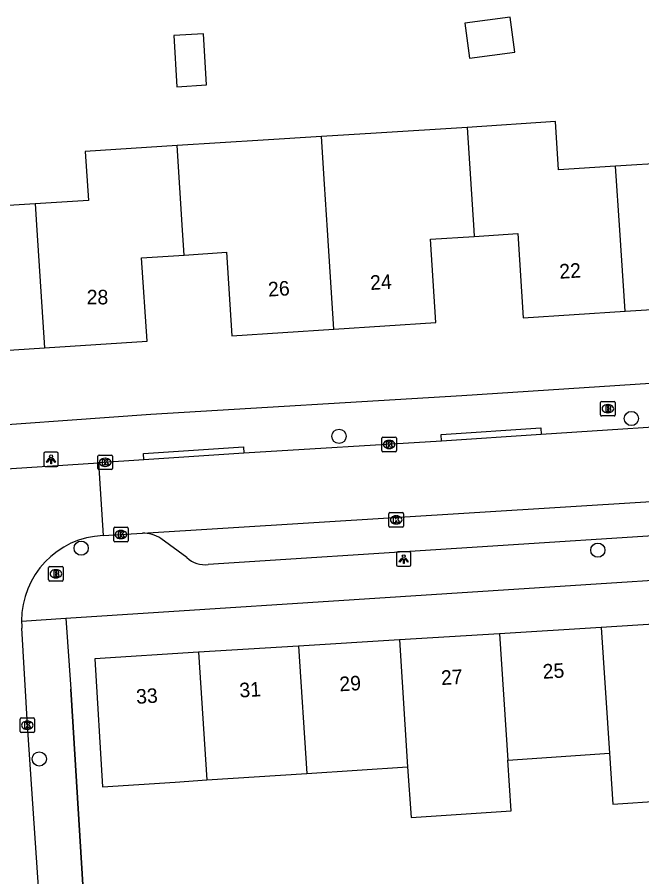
# Model space of a CAD drawing. Extents: x 159689 to 160786, y 387323 to 388339.
# Drawn here: x 160224.8 to 160267.8, y 388205.5 to 388264.7 of the extents above; entities that cross this region are included whole.
import ezdxf

# ---------------------------------------------------------------- set-up
doc = ezdxf.new("R2010")
doc.units = 0
for name, color, linetype in [('IMGEO_Boom', 7, 'Continuous'), ('IMGEO_Brandkraan', 7, 'Continuous'), ('IMGEO_Hek', 7, 'Continuous'), ('IMGEO_Kolk', 7, 'Continuous'), ('IMGEO_Lichtpunt', 7, 'Continuous'), ('IMGEO_Pand', 7, 'Continuous'), ('IMGEO_Pand_nummerreeks', 7, 'Continuous'), ('IMGEO_Rijbaan_lokaal_open', 7, 'Continuous'), ('IMGEO_Voetpad_open', 7, 'Continuous')]:
    doc.layers.add(name, color=color, linetype=linetype)

msp = doc.modelspace()

# ---------------------------------------------------------------- linework, layer by layer
at = {"layer": 'IMGEO_Boom'}
for centre in [(160267.095, 388237.055), (160246.981, 388235.827), (160229.243, 388228.137), (160264.782, 388227.999), (160226.361, 388213.64)]:
    msp.add_circle(centre, 0.489, dxfattribs=at)
at = {"layer": 'IMGEO_Brandkraan'}
for p, q in [((160264.976, 388237.299), (160264.976, 388238.151)), ((160265.051, 388238.225), (160265.903, 388238.225)), ((160265.977, 388238.151), (160265.977, 388237.299)), ((160265.464, 388238.005), (160265.489, 388238.005)), ((160265.903, 388237.225), (160265.051, 388237.225)), ((160265.487, 388237.445), (160265.462, 388237.445)), ((160227.084, 388226.875), (160227.936, 388226.875)), ((160227.009, 388225.949), (160227.009, 388226.801)), ((160227.497, 388226.655), (160227.522, 388226.655)), ((160228.01, 388226.801), (160228.01, 388225.949)), ((160227.936, 388225.875), (160227.084, 388225.875)), ((160227.52, 388226.095), (160227.495, 388226.095))]:
    msp.add_line(p, q, dxfattribs=at)
for points in [[(160264.976, 388237.299), (160264.976, 388238.151)], [(160265.051, 388238.225), (160265.903, 388238.225)], [(160265.977, 388238.151), (160265.977, 388237.299)], [(160265.324, 388237.925), (160265.324, 388237.525), (160265.537, 388237.525)], [(160265.555, 388237.925), (160265.324, 388237.925)], [(160265.503, 388237.844), (160265.449, 388237.844), (160265.449, 388237.768)], [(160265.449, 388237.768), (160265.502, 388237.768)], [(160265.511, 388237.692), (160265.449, 388237.692), (160265.449, 388237.611)], [(160265.449, 388237.611), (160265.511, 388237.611)], [(160265.903, 388237.225), (160265.051, 388237.225)], [(160227.084, 388226.875), (160227.936, 388226.875)], [(160227.009, 388225.949), (160227.009, 388226.801)], [(160227.357, 388226.575), (160227.357, 388226.175), (160227.57, 388226.175)], [(160227.588, 388226.575), (160227.357, 388226.575)], [(160227.536, 388226.494), (160227.482, 388226.494), (160227.482, 388226.418)], [(160227.482, 388226.418), (160227.535, 388226.418)], [(160227.544, 388226.342), (160227.482, 388226.342), (160227.482, 388226.261)], [(160228.01, 388226.801), (160228.01, 388225.949)], [(160227.936, 388225.875), (160227.084, 388225.875)], [(160227.482, 388226.261), (160227.544, 388226.261)]]:
    msp.add_lwpolyline(points, dxfattribs=at)
for centre, radius, start, end in [((160265.053, 388238.149), 0.0765, 91.55205, 178.44795), ((160265.053, 388238.149), 0.0765, 91.55205, 178.44795), ((160265.901, 388238.149), 0.0765, 1.55205, 88.44795), ((160265.901, 388238.149), 0.0765, 1.55205, 88.44795), ((160265.504, 388237.806), 0.0379, 267.82845, 90.93552), ((160265.512, 388237.651), 0.0404, 269.87594, 90.50774), ((160265.543, 388237.776), 0.251, 268.66757, 293.53466), ((160265.559, 388237.78), 0.145, 59.4692, 91.53667), ((160265.584, 388237.827), 0.0922, 285.51372, 58.15012), ((160265.589, 388237.635), 0.105, 301.31148, 78.98903), ((160265.053, 388237.301), 0.0765, 181.55205, 268.44795), ((160265.053, 388237.301), 0.0765, 181.55205, 268.44795), ((160265.901, 388237.301), 0.0765, 271.55205, 358.44795), ((160265.901, 388237.301), 0.0765, 271.55205, 358.44795), ((160227.086, 388226.799), 0.0765, 91.55205, 178.44795), ((160227.086, 388226.799), 0.0765, 91.55205, 178.44795), ((160227.934, 388226.799), 0.0765, 1.55205, 88.44795), ((160227.934, 388226.799), 0.0765, 1.55205, 88.44795), ((160227.537, 388226.456), 0.0379, 267.82845, 90.93552), ((160227.545, 388226.301), 0.0404, 269.87594, 90.50774), ((160227.592, 388226.43), 0.145, 59.4692, 91.53667), ((160227.617, 388226.477), 0.0922, 285.51372, 58.15012), ((160227.622, 388226.285), 0.105, 301.31148, 78.98903), ((160227.086, 388225.951), 0.0765, 181.55205, 268.44795), ((160227.086, 388225.951), 0.0765, 181.55205, 268.44795), ((160227.576, 388226.426), 0.251, 268.66757, 293.53466), ((160227.934, 388225.951), 0.0765, 271.55205, 358.44795), ((160227.934, 388225.951), 0.0765, 271.55205, 358.44795)]:
    msp.add_arc(centre, radius, start, end, dxfattribs=at)
for centre, major_axis, ratio, start_param, end_param in [((160265.463, 388237.725), (-0.387, 0.002), 0.722429, 4.712389, 7.853982), ((160265.488, 388237.725), (-0.39, 0.002), 0.717154, 1.570796, 4.712389), ((160227.496, 388226.375), (-0.387, 0.002), 0.722429, 4.712389, 7.853982), ((160227.521, 388226.375), (-0.39, 0.002), 0.717154, 1.570796, 4.712389)]:
    msp.add_ellipse(centre, major_axis=major_axis, ratio=ratio, start_param=start_param, end_param=end_param, dxfattribs=at)
at = {"layer": 'IMGEO_Hek'}
msp.add_lwpolyline([(160229.54, 388201.994), (160228.533, 388218.429)], dxfattribs=at)
at = {"layer": 'IMGEO_Kolk'}
for p, q in [((160250.002, 388235.769), (160250.854, 388235.769)), ((160249.927, 388234.843), (160249.927, 388235.695)), ((160250.415, 388235.549), (160250.44, 388235.549)), ((160250.928, 388235.695), (160250.928, 388234.843)), ((160250.854, 388234.769), (160250.002, 388234.769)), ((160250.438, 388234.989), (160250.413, 388234.989)), ((160230.398, 388233.612), (160230.398, 388234.464)), ((160230.473, 388234.538), (160231.325, 388234.538)), ((160230.886, 388234.318), (160230.911, 388234.318)), ((160231.399, 388234.464), (160231.399, 388233.612)), ((160231.325, 388233.538), (160230.473, 388233.538)), ((160230.909, 388233.758), (160230.884, 388233.758)), ((160250.412, 388229.655), (160250.412, 388230.507)), ((160250.487, 388230.581), (160251.339, 388230.581)), ((160251.413, 388230.507), (160251.413, 388229.655)), ((160250.9, 388230.361), (160250.925, 388230.361)), ((160231.482, 388228.646), (160231.482, 388229.498)), ((160231.557, 388229.572), (160232.409, 388229.572)), ((160231.97, 388229.352), (160231.995, 388229.352)), ((160232.483, 388229.498), (160232.483, 388228.646)), ((160251.339, 388229.581), (160250.487, 388229.581)), ((160250.923, 388229.801), (160250.898, 388229.801)), ((160231.993, 388228.792), (160231.968, 388228.792)), ((160232.409, 388228.572), (160231.557, 388228.572)), ((160225.041, 388215.534), (160225.041, 388216.386)), ((160225.116, 388216.46), (160225.968, 388216.46)), ((160225.529, 388216.24), (160225.554, 388216.24)), ((160226.042, 388216.386), (160226.042, 388215.534)), ((160225.552, 388215.68), (160225.527, 388215.68)), ((160225.968, 388215.46), (160225.116, 388215.46))]:
    msp.add_line(p, q, dxfattribs=at)
for points in [[(160250.002, 388235.769), (160250.854, 388235.769)], [(160249.927, 388234.843), (160249.927, 388235.695)], [(160250.248, 388235.469), (160250.371, 388235.469), (160250.371, 388235.318), (160250.501, 388235.469), (160250.665, 388235.469), (160250.519, 388235.318), (160250.672, 388235.069), (160250.52, 388235.069), (160250.435, 388235.233), (160250.371, 388235.166), (160250.371, 388235.069), (160250.248, 388235.069), (160250.248, 388235.469)], [(160250.928, 388235.695), (160250.928, 388234.843)], [(160250.854, 388234.769), (160250.002, 388234.769)], [(160230.398, 388233.612), (160230.398, 388234.464)], [(160230.473, 388234.538), (160231.325, 388234.538)], [(160230.719, 388234.238), (160230.842, 388234.238), (160230.842, 388234.087), (160230.972, 388234.238), (160231.136, 388234.238), (160230.99, 388234.087), (160231.143, 388233.838), (160230.991, 388233.838), (160230.906, 388234.002), (160230.842, 388233.935), (160230.842, 388233.838), (160230.719, 388233.838), (160230.719, 388234.238)], [(160231.399, 388234.464), (160231.399, 388233.612)], [(160231.325, 388233.538), (160230.473, 388233.538)], [(160250.412, 388229.655), (160250.412, 388230.507)], [(160250.487, 388230.581), (160251.339, 388230.581)], [(160251.413, 388230.507), (160251.413, 388229.655)], [(160250.733, 388230.281), (160250.856, 388230.281), (160250.856, 388230.13), (160250.986, 388230.281), (160251.15, 388230.281), (160251.004, 388230.13), (160251.157, 388229.881), (160251.005, 388229.881), (160250.92, 388230.045), (160250.856, 388229.978), (160250.856, 388229.881), (160250.733, 388229.881), (160250.733, 388230.281)], [(160231.482, 388228.646), (160231.482, 388229.498)], [(160231.557, 388229.572), (160232.409, 388229.572)], [(160231.803, 388229.272), (160231.926, 388229.272), (160231.926, 388229.121), (160232.056, 388229.272), (160232.22, 388229.272), (160232.074, 388229.121), (160232.227, 388228.872), (160232.075, 388228.872), (160231.99, 388229.036), (160231.926, 388228.969), (160231.926, 388228.872), (160231.803, 388228.872), (160231.803, 388229.272)], [(160232.483, 388229.498), (160232.483, 388228.646)], [(160251.339, 388229.581), (160250.487, 388229.581)], [(160232.409, 388228.572), (160231.557, 388228.572)], [(160225.041, 388215.534), (160225.041, 388216.386)], [(160225.116, 388216.46), (160225.968, 388216.46)], [(160226.042, 388216.386), (160226.042, 388215.534)], [(160225.362, 388216.16), (160225.485, 388216.16), (160225.485, 388216.009), (160225.615, 388216.16), (160225.779, 388216.16), (160225.633, 388216.009), (160225.786, 388215.76), (160225.634, 388215.76), (160225.549, 388215.924), (160225.485, 388215.857), (160225.485, 388215.76), (160225.362, 388215.76), (160225.362, 388216.16)], [(160225.968, 388215.46), (160225.116, 388215.46)]]:
    msp.add_lwpolyline(points, dxfattribs=at)
for centre, start, end in [((160250.004, 388235.693), 91.55205, 178.44795), ((160250.004, 388235.693), 91.55205, 178.44795), ((160250.852, 388235.693), 1.55205, 88.44795), ((160250.852, 388235.693), 1.55205, 88.44795), ((160250.004, 388234.845), 181.55205, 268.44795), ((160250.004, 388234.845), 181.55205, 268.44795), ((160250.852, 388234.845), 271.55205, 358.44795), ((160250.852, 388234.845), 271.55205, 358.44795), ((160230.475, 388234.462), 91.55205, 178.44795), ((160230.475, 388234.462), 91.55205, 178.44795), ((160231.323, 388234.462), 1.55205, 88.44795), ((160231.323, 388234.462), 1.55205, 88.44795), ((160230.475, 388233.614), 181.55205, 268.44795), ((160230.475, 388233.614), 181.55205, 268.44795), ((160231.323, 388233.614), 271.55205, 358.44795), ((160231.323, 388233.614), 271.55205, 358.44795), ((160250.489, 388230.505), 91.55205, 178.44795), ((160250.489, 388230.505), 91.55205, 178.44795), ((160251.337, 388230.505), 1.55205, 88.44795), ((160251.337, 388230.505), 1.55205, 88.44795), ((160231.559, 388229.496), 91.55205, 178.44795), ((160231.559, 388229.496), 91.55205, 178.44795), ((160232.407, 388229.496), 1.55205, 88.44795), ((160232.407, 388229.496), 1.55205, 88.44795), ((160250.489, 388229.657), 181.55205, 268.44795), ((160250.489, 388229.657), 181.55205, 268.44795), ((160251.337, 388229.657), 271.55205, 358.44795), ((160251.337, 388229.657), 271.55205, 358.44795), ((160231.559, 388228.648), 181.55205, 268.44795), ((160231.559, 388228.648), 181.55205, 268.44795), ((160232.407, 388228.648), 271.55205, 358.44795), ((160232.407, 388228.648), 271.55205, 358.44795), ((160225.118, 388216.384), 91.55205, 178.44795), ((160225.118, 388216.384), 91.55205, 178.44795), ((160225.966, 388216.384), 1.55205, 88.44795), ((160225.966, 388216.384), 1.55205, 88.44795), ((160225.118, 388215.536), 181.55205, 268.44795), ((160225.118, 388215.536), 181.55205, 268.44795), ((160225.966, 388215.536), 271.55205, 358.44795), ((160225.966, 388215.536), 271.55205, 358.44795)]:
    msp.add_arc(centre, 0.0765, start, end, dxfattribs=at)
for centre, major_axis, ratio, start_param, end_param in [((160250.414, 388235.269), (-0.387, 0.002), 0.722429, 4.712389, 7.853982), ((160250.439, 388235.269), (-0.39, 0.002), 0.717154, 1.570796, 4.712389), ((160230.885, 388234.038), (-0.387, 0.002), 0.722429, 4.712389, 7.853982), ((160230.91, 388234.038), (-0.39, 0.002), 0.717154, 1.570796, 4.712389), ((160250.899, 388230.081), (-0.387, 0.002), 0.722429, 4.712389, 7.853982), ((160250.924, 388230.081), (-0.39, 0.002), 0.717154, 1.570796, 4.712389), ((160231.969, 388229.072), (-0.387, 0.002), 0.722429, 4.712389, 7.853982), ((160231.994, 388229.072), (-0.39, 0.002), 0.717154, 1.570796, 4.712389), ((160225.528, 388215.96), (-0.387, 0.002), 0.722429, 4.712389, 7.853982), ((160225.553, 388215.96), (-0.39, 0.002), 0.717154, 1.570796, 4.712389)]:
    msp.add_ellipse(centre, major_axis=major_axis, ratio=ratio, start_param=start_param, end_param=end_param, dxfattribs=at)
at = {"layer": 'IMGEO_Lichtpunt'}
for p, q in [((160226.675, 388234.652), (160226.675, 388233.845)), ((160226.675, 388234.652), (160226.675, 388233.845)), ((160227.577, 388234.747), (160226.769, 388234.747)), ((160227.577, 388234.747), (160226.769, 388234.747)), ((160227.671, 388233.845), (160227.671, 388234.652)), ((160227.671, 388233.845), (160227.671, 388234.652)), ((160226.769, 388233.751), (160227.577, 388233.751)), ((160226.769, 388233.751), (160227.577, 388233.751)), ((160250.935, 388227.789), (160250.935, 388226.982)), ((160250.935, 388227.789), (160250.935, 388226.982)), ((160251.837, 388227.884), (160251.029, 388227.884)), ((160251.837, 388227.884), (160251.029, 388227.884)), ((160251.931, 388226.982), (160251.931, 388227.789)), ((160251.931, 388226.982), (160251.931, 388227.789)), ((160251.029, 388226.888), (160251.837, 388226.888)), ((160251.029, 388226.888), (160251.837, 388226.888))]:
    msp.add_line(p, q, dxfattribs=at)
for points in [[(160227.049, 388234.316), (160227.088, 388234.288), (160226.9, 388234.026), (160226.862, 388234.053), (160227.049, 388234.316)], [(160227.151, 388234.268), (160227.198, 388234.268), (160227.198, 388233.946), (160227.151, 388233.946), (160227.151, 388234.268)], [(160227.261, 388234.288), (160227.299, 388234.315), (160227.486, 388234.053), (160227.447, 388234.025), (160227.261, 388234.288)], [(160251.309, 388227.453), (160251.348, 388227.425), (160251.16, 388227.163), (160251.122, 388227.19), (160251.309, 388227.453)], [(160251.521, 388227.425), (160251.559, 388227.452), (160251.746, 388227.19), (160251.707, 388227.162), (160251.521, 388227.425)], [(160251.411, 388227.405), (160251.458, 388227.405), (160251.458, 388227.083), (160251.411, 388227.083), (160251.411, 388227.405)]]:
    msp.add_lwpolyline(points, dxfattribs=at)
for centre in [(160227.174, 388234.45), (160251.434, 388227.587)]:
    msp.add_circle(centre, 0.0994, dxfattribs=at)
for centre, start, end in [((160226.769, 388234.652), 90, 180), ((160226.769, 388234.652), 90, 180), ((160227.577, 388234.652), 0, 90), ((160227.577, 388234.652), 0, 90), ((160226.769, 388233.845), 180, 270), ((160226.769, 388233.845), 180, 270), ((160227.577, 388233.845), 270, 0), ((160227.577, 388233.845), 270, 360), ((160251.029, 388227.789), 90, 180), ((160251.029, 388227.789), 90, 180), ((160251.837, 388227.789), 0, 90), ((160251.837, 388227.789), 0, 90), ((160251.029, 388226.982), 180, 270), ((160251.029, 388226.982), 180, 270), ((160251.837, 388226.982), 270, 0), ((160251.837, 388226.982), 270, 360)]:
    msp.add_arc(centre, 0.0946, start, end, dxfattribs=at)
at = {"layer": 'IMGEO_Pand'}
for points in [[(160255.633, 388264.228), (160255.956, 388261.833), (160259.08, 388262.255), (160258.757, 388264.65), (160255.633, 388264.228)], [(160235.608, 388263.381), (160235.835, 388259.861), (160237.876, 388259.992), (160237.65, 388263.513), (160235.608, 388263.381)], [(160275.769, 388258.446), (160269.479, 388258.04), (160269.698, 388254.637), (160266.01, 388254.399)], [(160255.793, 388257.074), (160249.525, 388256.67), (160245.78, 388256.445)], [(160266.01, 388254.399), (160262.077, 388254.145), (160261.862, 388257.466), (160255.793, 388257.074)], [(160255.793, 388257.074), (160256.252, 388250), (160256.28, 388249.574)], [(160245.78, 388256.445), (160241.768, 388256.203), (160235.838, 388255.821)], [(160246.628, 388243.198), (160246.189, 388250), (160245.985, 388253.156), (160245.78, 388256.445)], [(160235.838, 388255.821), (160229.526, 388255.414), (160229.743, 388252.048), (160226.077, 388251.812)], [(160236.322, 388248.294), (160236.212, 388250), (160235.838, 388255.821)], [(160226.077, 388251.812), (160222.052, 388251.552), (160221.833, 388254.937), (160215.841, 388254.55)], [(160266.655, 388244.423), (160266.295, 388250), (160266.01, 388254.399)], [(160226.077, 388251.812), (160226.194, 388250), (160226.715, 388241.914)], [(160266.655, 388244.423), (160273.657, 388244.875), (160273.326, 388250), (160273.286, 388250.626), (160276.262, 388250.818)], [(160246.628, 388243.198), (160253.647, 388243.651), (160253.278, 388249.38), (160256.28, 388249.574)], [(160256.28, 388249.574), (160259.28, 388249.768), (160259.654, 388243.972), (160266.655, 388244.423)], [(160226.715, 388241.914), (160233.775, 388242.369), (160233.405, 388248.106), (160236.322, 388248.294)], [(160236.322, 388248.294), (160239.24, 388248.482), (160239.61, 388242.745), (160246.628, 388243.198)], [(160216.325, 388247.001), (160219.287, 388247.192), (160219.657, 388241.459), (160226.715, 388241.914)], [(160271.865, 388223.104), (160265.017, 388222.682)], [(160258.027, 388222.251), (160251.133, 388221.826)], [(160265.017, 388222.682), (160258.027, 388222.251)], [(160258.027, 388222.251), (160258.595, 388213.563)], [(160265.017, 388222.682), (160265.585, 388214.026)], [(160251.133, 388221.826), (160244.194, 388221.398)], [(160251.133, 388221.826), (160251.703, 388213.107)], [(160237.326, 388220.974), (160230.182, 388220.534), (160230.712, 388211.718), (160235.702, 388212.048), (160237.9, 388212.193)], [(160244.194, 388221.398), (160237.326, 388220.974)], [(160237.326, 388220.974), (160237.9, 388212.193)], [(160244.194, 388221.398), (160244.767, 388212.648)], [(160265.585, 388214.026), (160265.816, 388210.534), (160272.66, 388210.987), (160272.428, 388214.479)], [(160258.595, 388213.563), (160265.585, 388214.026)], [(160251.703, 388213.107), (160251.934, 388209.615), (160258.826, 388210.071), (160258.595, 388213.563)], [(160244.767, 388212.648), (160251.703, 388213.107)], [(160237.9, 388212.193), (160244.767, 388212.648)]]:
    msp.add_lwpolyline(points, dxfattribs=at)
at = {"layer": 'IMGEO_Rijbaan_lokaal_open'}
for points in [[(160273.53, 388236.769), (160260.894, 388235.959)], [(160260.894, 388235.959), (160254.03, 388235.503)], [(160233.46, 388229.17), (160268.084, 388231.332), (160329.484, 388235.376)], [(160254.03, 388235.503), (160240.433, 388234.659)], [(160240.433, 388234.659), (160233.562, 388234.207)], [(160219.489, 388233.285), (160230.429, 388234.002)], [(160233.562, 388234.207), (160230.429, 388234.002)], [(160230.429, 388234.002), (160230.754, 388228.997)], [(160230.754, 388228.997), (160233.46, 388229.17)], [(160227.151, 388193.326), (160226.73, 388198.737), (160225.542, 388215.96), (160225.172, 388222.64)]]:
    msp.add_lwpolyline(points, dxfattribs=at)
for centre, radius, start, end in [((160230.978, 388223.171), 5.83, 92.20124, 180.54157), ((160230.836, 388223.164), 5.689, 180.48549, 185.28735)]:
    msp.add_arc(centre, radius, start, end, dxfattribs=at)
at = {"layer": 'IMGEO_Voetpad_open'}
for points in [[(160311.828, 388243.031), (160308.078, 388242.784), (160308.04, 388242.436), (160306.618, 388242.381), (160306.635, 388241.962), (160255.429, 388238.614), (160234.045, 388237.327), (160219.361, 388236.279)], [(160254.03, 388235.503), (160253.998, 388235.962), (160260.867, 388236.406), (160260.894, 388235.959)], [(160233.562, 388234.207), (160233.542, 388234.651), (160240.408, 388235.103), (160240.433, 388234.659)], [(160306.3, 388231.419), (160237.991, 388227.022)], [(160236.522, 388227.504), (160234.721, 388228.802)], [(160228.2, 388223.32), (160306.809, 388228.414), (160309.712, 388228.601)], [(160225.148, 388223.116), (160228.2, 388223.32)], [(160228.2, 388223.32), (160228.533, 388218.429), (160229.54, 388201.994)]]:
    msp.add_lwpolyline(points, dxfattribs=at)
for centre, radius, start, end in [((160233.473, 388226.869), 2.301, 57.14419, 90.31795), ((160237.711, 388228.647), 1.649, 223.8776, 279.79159)]:
    msp.add_arc(centre, radius, start, end, dxfattribs=at)

# ---------------------------------------------------------------- texts
at = {"layer": 'IMGEO_Pand_nummerreeks'}
for s, rotation, p in [('22', 3.68968, (160262.165, 388246.66)), ('24', 3.69296, (160249.151, 388245.886)), ('26', 3.69296, (160242.132, 388245.433)), ('28', 359.79329, (160229.62, 388244.904)), ('27', 3.528, (160254.027, 388218.718)), ('25', 3.528, (160261.018, 388219.149)), ('29', 3.528, (160247.036, 388218.287)), ('31', 3.528, (160240.158, 388217.863)), ('33', 3.528, (160233.055, 388217.425))]:
    msp.add_text(s, height=1, rotation=rotation, dxfattribs=at).set_placement(p)

doc.saveas('drawing.dxf')
